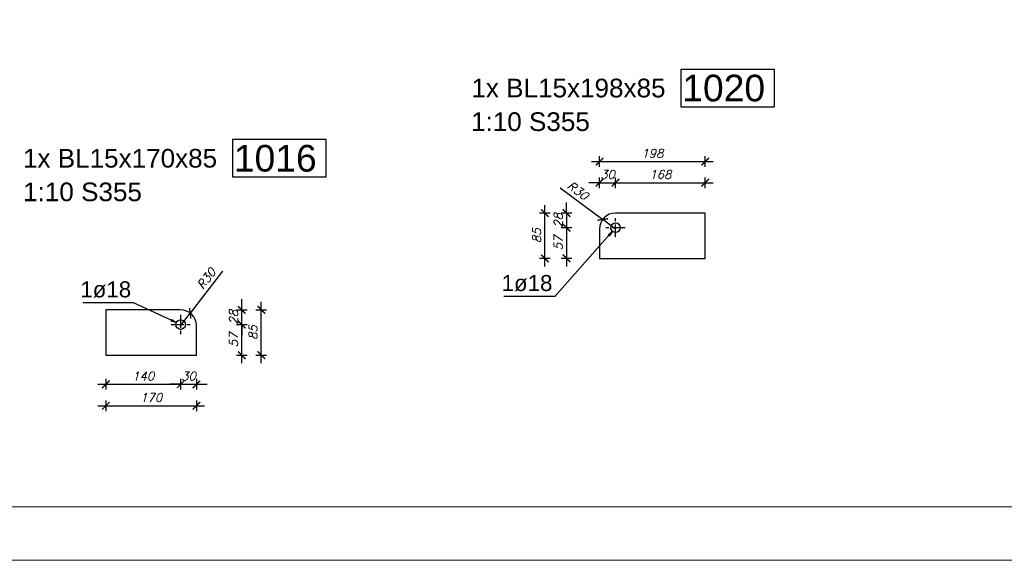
# Model space of a CAD drawing. Header units: millimetres. Extents: x 1814 to 94182, y 11562 to 49454.
# Tile 314 of 656: x 24313 to 24774, y 20272 to 20525. Entities that reach past the tile are written whole.
import ezdxf

# ---------------------------------------------------------------- set-up
doc = ezdxf.new("R2010")
doc.units = ezdxf.units.MM
doc.linetypes.add('ACAD_ISO04W100', pattern=[30, 24, -3, 0, -3])
doc.layers.add('pomoc', color=210, linetype='Continuous', lineweight=9, plot=False)
doc.layers.add('ramka', color=84, linetype='Continuous', lineweight=15)
doc.layers.add('wymiar', color=135, linetype='Continuous', lineweight=9)
doc.styles.add('ARIAL', font='arial.ttf')
doc.styles.add('WYMIARY', font='simplex.shx', dxfattribs={"oblique": 15})
doc.dimstyles.new('1--10', dxfattribs={"dimscale": 25, "dimtxt": 0.16, "dimasz": 0.2, "dimexe": 0.1, "dimexo": 0.1, "dimgap": 0.075, "dimtad": 1, "dimdec": 0, "dimlfac": 4, "dimrnd": 0.01, "dimzin": 9, "dimtxsty": 'WYMIARY', "dimblk": 'ARCHTICK', "dimcen": 0.2, "dimdle": 0.15, "dimadec": 1, "dimazin": 1, "dimtfac": 1, "dimtdec": 0, "dimtix": 1, "dimtmove": 2, "dimatfit": 3, "dimldrblk": 'ARCHTICK', "dimfxl": 0, "dimarcsym": 0})

# ---------------------------------------------------------------- blocks, each defined once
blk = doc.blocks.new('_ARCHTICK')
at = {"color": 0, "linetype": 'ByBlock', "lineweight": -2}
blk.add_solid([(0.398, 0.309), (0.309, 0.398), (-0.309, -0.398), (-0.398, -0.309)], dxfattribs=at)
blk = doc.blocks.new('*D2428')
at = {"layer": 'Defpoints', "color": 0}
for p in [(24591.99, 20449.07), (24591.99, 20427.98), (24584.49, 20420.48)]:
    blk.add_point(p, dxfattribs=at)
at = {"layer": 'wymiar', "color": 0, "lineweight": -2}
for p, q in [((24584.49, 20446.57), (24584.49, 20451.57)), ((24591.99, 20446.57), (24591.99, 20451.57)), ((24584.49, 20449.07), (24579.49, 20449.07)), ((24584.49, 20449.07), (24591.99, 20449.07)), ((24591.99, 20449.07), (24596.99, 20449.07))]:
    blk.add_line(p, q, dxfattribs=at)
at = {"layer": 'wymiar', "color": 0, "lineweight": -2, "xscale": 5, "yscale": 5, "zscale": 5}
blk.add_blockref('_ARCHTICK', (24584.49, 20449.07), dxfattribs=at)
at = {"layer": 'wymiar', "color": 0, "lineweight": -2, "xscale": 5, "yscale": 5, "zscale": 5, "rotation": 180}
blk.add_blockref('_ARCHTICK', (24591.99, 20449.07), dxfattribs=at)
at = {"layer": 'wymiar', "color": 0, "insert": (24588.24, 20452.94), "char_height": 4, "attachment_point": 5, "style": 'WYMIARY'}
blk.add_mtext('30', dxfattribs=at)
blk = doc.blocks.new('*D2429')
at = {"layer": 'Defpoints', "color": 0}
for p in [(24634.04, 20449.07), (24591.99, 20427.98), (24634.04, 20424.23)]:
    blk.add_point(p, dxfattribs=at)
at = {"layer": 'wymiar', "color": 0, "lineweight": -2}
for p, q in [((24591.99, 20446.57), (24591.99, 20451.57)), ((24634.04, 20446.57), (24634.04, 20451.57)), ((24588.24, 20449.07), (24637.79, 20449.07))]:
    blk.add_line(p, q, dxfattribs=at)
at = {"layer": 'wymiar', "color": 0, "lineweight": -2, "xscale": 5, "yscale": 5, "zscale": 5, "rotation": 180}
blk.add_blockref('_ARCHTICK', (24591.99, 20449.07), dxfattribs=at)
at = {"layer": 'wymiar', "color": 0, "lineweight": -2, "xscale": 5, "yscale": 5, "zscale": 5}
blk.add_blockref('_ARCHTICK', (24634.04, 20449.07), dxfattribs=at)
at = {"layer": 'wymiar', "color": 0, "insert": (24613.02, 20452.94), "char_height": 4, "attachment_point": 5, "style": 'WYMIARY'}
blk.add_mtext('168', dxfattribs=at)
blk = doc.blocks.new('*D2430')
at = {"layer": 'Defpoints', "color": 0}
for p in [(24613.02, 20434.86), (24568.97, 20427.98), (24591.99, 20427.98)]:
    blk.add_point(p, dxfattribs=at)
at = {"layer": 'wymiar', "color": 0, "lineweight": -2}
for p, q in [((24568.97, 20434.86), (24568.97, 20439.86)), ((24571.47, 20434.86), (24566.47, 20434.86)), ((24568.97, 20434.86), (24568.97, 20427.98)), ((24571.47, 20427.98), (24566.47, 20427.98)), ((24568.97, 20427.98), (24568.97, 20422.98))]:
    blk.add_line(p, q, dxfattribs=at)
at = {"layer": 'wymiar', "color": 0, "lineweight": -2, "xscale": 5, "yscale": 5, "zscale": 5}
for p, rotation in [((24568.97, 20434.86), 270), ((24568.97, 20427.98), 90)]:
    blk.add_blockref('_ARCHTICK', p, dxfattribs=dict(at, rotation=rotation))
at = {"layer": 'wymiar', "color": 0, "insert": (24565.1, 20431.42), "char_height": 4, "attachment_point": 5, "rotation": 90, "style": 'WYMIARY'}
blk.add_mtext('28', dxfattribs=at)
blk = doc.blocks.new('*D2431')
at = {"layer": 'Defpoints', "color": 0}
for p in [(24591.99, 20427.98), (24568.97, 20413.61), (24609.27, 20413.61)]:
    blk.add_point(p, dxfattribs=at)
at = {"layer": 'wymiar', "color": 0, "lineweight": -2}
for p, q in [((24571.47, 20427.98), (24566.47, 20427.98)), ((24568.97, 20431.73), (24568.97, 20409.86)), ((24571.47, 20413.61), (24566.47, 20413.61))]:
    blk.add_line(p, q, dxfattribs=at)
at = {"layer": 'wymiar', "color": 0, "lineweight": -2, "xscale": 5, "yscale": 5, "zscale": 5}
for p, rotation in [((24568.97, 20427.98), 90), ((24568.97, 20413.61), 270)]:
    blk.add_blockref('_ARCHTICK', p, dxfattribs=dict(at, rotation=rotation))
at = {"layer": 'wymiar', "color": 0, "insert": (24565.1, 20420.79), "char_height": 4, "attachment_point": 5, "rotation": 90, "style": 'WYMIARY'}
blk.add_mtext('57', dxfattribs=at)
blk = doc.blocks.new('*D2432')
at = {"layer": 'Defpoints', "color": 0}
for p in [(24558.87, 20434.86), (24609.27, 20434.86), (24609.27, 20413.61)]:
    blk.add_point(p, dxfattribs=at)
at = {"layer": 'wymiar', "color": 0, "lineweight": -2}
for p, q in [((24558.87, 20409.86), (24558.87, 20438.61)), ((24561.37, 20434.86), (24556.37, 20434.86)), ((24561.37, 20413.61), (24556.37, 20413.61))]:
    blk.add_line(p, q, dxfattribs=at)
at = {"layer": 'wymiar', "color": 0, "lineweight": -2, "xscale": 5, "yscale": 5, "zscale": 5}
for p, rotation in [((24558.87, 20434.86), 90), ((24558.87, 20413.61), 270)]:
    blk.add_blockref('_ARCHTICK', p, dxfattribs=dict(at, rotation=rotation))
at = {"layer": 'wymiar', "color": 0, "insert": (24555, 20424.23), "char_height": 4, "attachment_point": 5, "rotation": 90, "style": 'WYMIARY'}
blk.add_mtext('85', dxfattribs=at)
blk = doc.blocks.new('*D2438')
at = {"layer": 'Defpoints', "color": 0}
for p in [(24634.04, 20458.96), (24584.49, 20413.61), (24634.04, 20413.61)]:
    blk.add_point(p, dxfattribs=at)
at = {"layer": 'wymiar', "color": 0, "lineweight": -2}
for p, q in [((24584.49, 20456.46), (24584.49, 20461.46)), ((24634.04, 20456.46), (24634.04, 20461.46)), ((24580.74, 20458.96), (24637.79, 20458.96))]:
    blk.add_line(p, q, dxfattribs=at)
at = {"layer": 'wymiar', "color": 0, "lineweight": -2, "xscale": 5, "yscale": 5, "zscale": 5, "rotation": 180}
blk.add_blockref('_ARCHTICK', (24584.49, 20458.96), dxfattribs=at)
at = {"layer": 'wymiar', "color": 0, "lineweight": -2, "xscale": 5, "yscale": 5, "zscale": 5}
blk.add_blockref('_ARCHTICK', (24634.04, 20458.96), dxfattribs=at)
at = {"layer": 'wymiar', "color": 0, "insert": (24609.27, 20462.83), "char_height": 4, "attachment_point": 5, "style": 'WYMIARY'}
blk.add_mtext('198', dxfattribs=at)
blk = doc.blocks.new('*D2439')
at = {"layer": 'Defpoints', "color": 0}
for p in [(24388.04, 20382.59), (24416.73, 20382.59), (24395.44, 20368.21)]:
    blk.add_point(p, dxfattribs=at)
at = {"layer": 'wymiar', "color": 0, "lineweight": -2}
for p, q in [((24416.73, 20364.46), (24416.73, 20386.34)), ((24414.23, 20382.59), (24419.23, 20382.59)), ((24414.23, 20368.21), (24419.23, 20368.21))]:
    blk.add_line(p, q, dxfattribs=at)
at = {"layer": 'wymiar', "color": 0, "lineweight": -2, "xscale": 5, "yscale": 5, "zscale": 5}
for p, rotation in [((24416.73, 20382.59), 90), ((24416.73, 20368.21), 270)]:
    blk.add_blockref('_ARCHTICK', p, dxfattribs=dict(at, rotation=rotation))
at = {"layer": 'wymiar', "color": 0, "insert": (24412.86, 20375.4), "char_height": 4, "attachment_point": 5, "rotation": 90, "style": 'WYMIARY'}
blk.add_mtext('57', dxfattribs=at)
blk = doc.blocks.new('*D2440')
at = {"layer": 'Defpoints', "color": 0}
for p in [(24387.94, 20389.46), (24416.73, 20389.46), (24388.04, 20382.59)]:
    blk.add_point(p, dxfattribs=at)
at = {"layer": 'wymiar', "color": 0, "lineweight": -2}
for p, q in [((24416.73, 20389.46), (24416.73, 20394.46)), ((24414.23, 20389.46), (24419.23, 20389.46)), ((24416.73, 20382.59), (24416.73, 20389.46)), ((24414.23, 20382.59), (24419.23, 20382.59)), ((24416.73, 20382.59), (24416.73, 20377.59))]:
    blk.add_line(p, q, dxfattribs=at)
at = {"layer": 'wymiar', "color": 0, "lineweight": -2, "xscale": 5, "yscale": 5, "zscale": 5}
for p, rotation in [((24416.73, 20389.46), 270), ((24416.73, 20382.59), 90)]:
    blk.add_blockref('_ARCHTICK', p, dxfattribs=dict(at, rotation=rotation))
at = {"layer": 'wymiar', "color": 0, "insert": (24412.86, 20386.02), "char_height": 4, "attachment_point": 5, "rotation": 90, "style": 'WYMIARY'}
blk.add_mtext('28', dxfattribs=at)
blk = doc.blocks.new('*D2441')
at = {"layer": 'Defpoints', "color": 0}
for p in [(24388.04, 20382.59), (24352.96, 20378.84), (24388.04, 20354.57)]:
    blk.add_point(p, dxfattribs=at)
at = {"layer": 'wymiar', "color": 0, "lineweight": -2}
for p, q in [((24349.21, 20354.57), (24391.79, 20354.57)), ((24352.96, 20357.07), (24352.96, 20352.07)), ((24388.04, 20357.07), (24388.04, 20352.07))]:
    blk.add_line(p, q, dxfattribs=at)
at = {"layer": 'wymiar', "color": 0, "lineweight": -2, "xscale": 5, "yscale": 5, "zscale": 5, "rotation": 180}
blk.add_blockref('_ARCHTICK', (24352.96, 20354.57), dxfattribs=at)
at = {"layer": 'wymiar', "color": 0, "lineweight": -2, "xscale": 5, "yscale": 5, "zscale": 5}
blk.add_blockref('_ARCHTICK', (24388.04, 20354.57), dxfattribs=at)
at = {"layer": 'wymiar', "color": 0, "insert": (24370.5, 20358.44), "char_height": 4, "attachment_point": 5, "style": 'WYMIARY'}
blk.add_mtext('140', dxfattribs=at)
blk = doc.blocks.new('*D2442')
at = {"layer": 'Defpoints', "color": 0}
for p in [(24388.04, 20382.59), (24395.44, 20368.21), (24395.44, 20354.57)]:
    blk.add_point(p, dxfattribs=at)
at = {"layer": 'wymiar', "color": 0, "lineweight": -2}
for p, q in [((24388.04, 20354.57), (24383.04, 20354.57)), ((24388.04, 20357.07), (24388.04, 20352.07)), ((24388.04, 20354.57), (24395.44, 20354.57)), ((24395.44, 20357.07), (24395.44, 20352.07)), ((24395.44, 20354.57), (24400.44, 20354.57))]:
    blk.add_line(p, q, dxfattribs=at)
at = {"layer": 'wymiar', "color": 0, "lineweight": -2, "xscale": 5, "yscale": 5, "zscale": 5}
blk.add_blockref('_ARCHTICK', (24388.04, 20354.57), dxfattribs=at)
at = {"layer": 'wymiar', "color": 0, "lineweight": -2, "xscale": 5, "yscale": 5, "zscale": 5, "rotation": 180}
blk.add_blockref('_ARCHTICK', (24395.44, 20354.57), dxfattribs=at)
at = {"layer": 'wymiar', "color": 0, "insert": (24391.74, 20358.44), "char_height": 4, "attachment_point": 5, "style": 'WYMIARY'}
blk.add_mtext('30', dxfattribs=at)
blk = doc.blocks.new('*D2433')
at = {"layer": 'Defpoints', "color": 0}
for p in [(24352.96, 20368.21), (24395.44, 20368.21), (24395.44, 20344.5)]:
    blk.add_point(p, dxfattribs=at)
at = {"layer": 'wymiar', "color": 0, "lineweight": -2}
for p, q in [((24352.96, 20347), (24352.96, 20342)), ((24395.44, 20347), (24395.44, 20342)), ((24349.21, 20344.5), (24399.19, 20344.5))]:
    blk.add_line(p, q, dxfattribs=at)
at = {"layer": 'wymiar', "color": 0, "lineweight": -2, "xscale": 5, "yscale": 5, "zscale": 5, "rotation": 180}
blk.add_blockref('_ARCHTICK', (24352.96, 20344.5), dxfattribs=at)
at = {"layer": 'wymiar', "color": 0, "lineweight": -2, "xscale": 5, "yscale": 5, "zscale": 5}
blk.add_blockref('_ARCHTICK', (24395.44, 20344.5), dxfattribs=at)
at = {"layer": 'wymiar', "color": 0, "insert": (24374.2, 20348.38), "char_height": 4, "attachment_point": 5, "style": 'WYMIARY'}
blk.add_mtext('170', dxfattribs=at)
blk = doc.blocks.new('*D2434')
at = {"layer": 'Defpoints', "color": 0}
for p in [(24370.45, 20389.46), (24425.86, 20389.46), (24395.44, 20368.21)]:
    blk.add_point(p, dxfattribs=at)
at = {"layer": 'wymiar', "color": 0, "lineweight": -2}
for p, q in [((24425.86, 20364.46), (24425.86, 20393.21)), ((24423.36, 20389.46), (24428.36, 20389.46)), ((24423.36, 20368.21), (24428.36, 20368.21))]:
    blk.add_line(p, q, dxfattribs=at)
at = {"layer": 'wymiar', "color": 0, "lineweight": -2, "xscale": 5, "yscale": 5, "zscale": 5}
for p, rotation in [((24425.86, 20389.46), 90), ((24425.86, 20368.21), 270)]:
    blk.add_blockref('_ARCHTICK', p, dxfattribs=dict(at, rotation=rotation))
at = {"layer": 'wymiar', "color": 0, "insert": (24421.99, 20378.84), "char_height": 4, "attachment_point": 5, "rotation": 90, "style": 'WYMIARY'}
blk.add_mtext('85', dxfattribs=at)
blk = doc.blocks.new('*D2435')
at = {"layer": 'Defpoints', "color": 0}
for p in [(24392.52, 20387.9), (24387.94, 20381.96)]:
    blk.add_point(p, dxfattribs=at)
at = {"layer": 'wymiar', "color": 0, "lineweight": -2}
for p in [(24407.73, 20407.62), (24387.94, 20381.96)]:
    blk.add_line(p, (24392.52, 20387.9), dxfattribs=at)
at = {"layer": 'wymiar', "color": 0, "lineweight": -2, "xscale": 5, "yscale": 5, "zscale": 5, "rotation": 232.3657244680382}
blk.add_blockref('_ARCHTICK', (24392.52, 20387.9), dxfattribs=at)
at = {"layer": 'wymiar', "color": 0, "insert": (24400.11, 20404.09), "char_height": 4, "attachment_point": 5, "rotation": 52.3657, "style": 'WYMIARY'}
blk.add_mtext('R30', dxfattribs=at)
blk = doc.blocks.new('*D2446')
at = {"layer": 'Defpoints', "color": 0}
for p in [(24585.98, 20431.84), (24591.99, 20427.36)]:
    blk.add_point(p, dxfattribs=at)
at = {"layer": 'wymiar', "color": 0, "lineweight": -2}
for p in [(24566.03, 20446.74), (24591.99, 20427.36)]:
    blk.add_line(p, (24585.98, 20431.84), dxfattribs=at)
at = {"layer": 'wymiar', "color": 0, "lineweight": -2, "xscale": 5, "yscale": 5, "zscale": 5, "rotation": 323.2566433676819}
blk.add_blockref('_ARCHTICK', (24585.98, 20431.84), dxfattribs=at)
at = {"layer": 'wymiar', "color": 0, "insert": (24574.32, 20445.39), "char_height": 4, "attachment_point": 5, "rotation": 323.2566, "style": 'WYMIARY'}
blk.add_mtext('R30', dxfattribs=at)

msp = doc.modelspace()

# ---------------------------------------------------------------- linework, layer by layer
at = {"color": 145, "linetype": 'Continuous', "ltscale": 0.25}
for p, q in [((24634.04, 20434.855), (24591.992, 20434.855)), ((24634.04, 20413.606), (24634.04, 20434.855)), ((24584.492, 20427.355), (24584.492, 20413.606)), ((24584.492, 20413.606), (24634.04, 20413.606)), ((24387.94, 20389.462), (24352.955, 20389.462)), ((24352.955, 20389.462), (24352.955, 20368.212)), ((24395.44, 20368.212), (24395.44, 20381.962)), ((24352.955, 20368.212), (24395.44, 20368.212))]:
    msp.add_line(p, q, dxfattribs=at)
at = {"color": 10, "linetype": 'ACAD_ISO04W100', "ltscale": 0.25}
for p, q in [((24591.992, 20423.479), (24591.992, 20432.479)), ((24591.992, 20423.479), (24591.992, 20432.479)), ((24596.492, 20427.979), (24587.492, 20427.979)), ((24596.492, 20427.979), (24587.492, 20427.979)), ((24591.992, 20427.979), (24591.992, 20427.979)), ((24388.042, 20387.085), (24388.042, 20378.086)), ((24388.042, 20387.085), (24388.042, 20378.086)), ((24383.542, 20382.586), (24392.542, 20382.586)), ((24383.542, 20382.586), (24392.542, 20382.586)), ((24388.042, 20382.586), (24388.042, 20382.586))]:
    msp.add_line(p, q, dxfattribs=at)
at = {"color": 0, "linetype": 'ByBlock', "lineweight": -2}
for p, q in [((24588.534, 20424.696, 7060.078), (24590.502, 20426.293, 7060.078)), ((24588.534, 20424.696, 7060.078), (24589.158, 20424.144, 7060.078)), ((24590.502, 20426.293, 7060.078), (24589.158, 20424.144, 7060.078)), ((24383.91, 20384.966, 6611.851), (24383.559, 20384.21, 6611.851)), ((24386.002, 20383.534, 6611.851), (24383.559, 20384.21, 6611.851)), ((24383.91, 20384.966, 6611.851), (24386.002, 20383.534, 6611.851))]:
    msp.add_line(p, q, dxfattribs=at)
at = {"color": 4}
for points in [[(24622.687, 20484.698), (24666.534, 20484.698), (24666.534, 20502.197), (24622.687, 20502.197), (24622.687, 20484.698)], [(24412.395, 20451.785), (24456.241, 20451.785), (24456.241, 20469.285), (24412.395, 20469.285), (24412.395, 20451.785)]]:
    msp.add_lwpolyline(points, dxfattribs=at)
at = {"color": 7}
for points in [[(24590.502, 20426.293), (24563.56, 20395.81), (24539.679, 20395.81)], [(24386.002, 20383.534), (24365.989, 20392.836), (24342.108, 20392.836)]]:
    msp.add_lwpolyline(points, dxfattribs=at)
at = {"color": 145, "linetype": 'Continuous', "ltscale": 0.25}
for centre in [(24591.992, 20427.979), (24388.042, 20382.586)]:
    msp.add_circle(centre, 2.25, dxfattribs=at)
for centre, start, end in [((24591.992, 20427.355), 90, 180), ((24387.94, 20381.962), 0, 90)]:
    msp.add_arc(centre, 7.5, start, end, dxfattribs=at)
at = {"layer": 'pomoc'}
msp.add_lwpolyline([(23858.067, 21322.087), (25308.067, 21322.087), (25308.067, 20272.087), (23858.067, 20272.087)], close=True, dxfattribs=at)
at = {"layer": 'ramka', "linetype": 'Continuous'}
msp.add_line((25283.067, 20297.087), (23858.067, 20297.087), dxfattribs=at)

# ---------------------------------------------------------------- texts
at = {"color": 30, "style": 'ARIAL'}
for s, height, p in [('1x BL15x198x85 ', 8.74982, (24524.393, 20489.073)), ('1:10 S355', 8.7498, (24524.218, 20473.323)), ('1x BL15x170x85 ', 8.74982, (24314.101, 20456.16)), ('1:10 S355', 8.7498, (24314.163, 20440.411))]:
    msp.add_text(s, height=height, dxfattribs=at).set_placement(p)
at = {"color": 4, "style": 'ARIAL'}
for s, p in [('1020', (24623.286, 20487.198)), ('1016', (24412.994, 20454.285))]:
    msp.add_text(s, height=12.4997, dxfattribs=at).set_placement(p)
at = {"color": 7, "style": 'ARIAL'}
for p in [(24538.538, 20398.31, -7060.078), (24340.967, 20395.336)]:
    msp.add_text('1ø18', height=7.4998, dxfattribs=at).set_placement(p)

# ---------------------------------------------------------------- dimensions: what is measured, and where the dimension line sits
at = {"layer": 'wymiar'}
for base, p1, p2, picture, middle in [((24634.04, 20458.957), (24584.492, 20413.606), (24634.04, 20413.606), '*D2438', (24609.266, 20462.832)), ((24591.99, 20449.069), (24584.492, 20420.481), (24591.99, 20427.979), '*D2428', (24588.241, 20452.944)), ((24634.04, 20449.069), (24591.99, 20427.979), (24634.04, 20424.231), '*D2429', (24613.015, 20452.944)), ((24388.042, 20354.57), (24352.955, 20378.837), (24388.042, 20382.586), '*D2441', (24370.499, 20358.445)), ((24395.44, 20354.57), (24388.042, 20382.586), (24395.44, 20368.212), '*D2442', (24391.741, 20358.445)), ((24395.44, 20344.503), (24352.955, 20368.212), (24395.44, 20368.212), '*D2433', (24374.197, 20348.378))]:
    dim = msp.add_linear_dim(base=base, p1=p1, p2=p2, dimstyle='1--10', dxfattribs=at)
    dim.commit()
    dim.dimension.update_dxf_attribs({"geometry": picture, "text_midpoint": middle})
for center, mpoint, picture, middle in [((24591.992, 20427.355), (24585.982, 20431.842), '*D2446', (24574.316, 20445.387)), ((24387.94, 20381.962), (24392.519, 20387.901), '*D2435', (24400.107, 20404.088))]:
    dim = msp.add_radius_dim(center=center, mpoint=mpoint, dimstyle='1--10', dxfattribs=at)
    dim.commit()
    dim.dimension.update_dxf_attribs({"geometry": picture, "text_midpoint": middle})
for base, p1, p2, picture, middle in [((24558.872, 20434.855), (24609.266, 20413.606), (24609.266, 20434.855), '*D2432', (24554.997, 20424.231)), ((24568.97, 20427.979), (24613.016, 20434.855), (24591.992, 20427.979), '*D2430', (24565.095, 20431.417)), ((24568.97, 20413.606), (24591.992, 20427.979), (24609.266, 20413.606), '*D2431', (24565.095, 20420.792)), ((24425.862, 20389.462), (24395.44, 20368.212), (24370.448, 20389.462), '*D2434', (24421.987, 20378.837)), ((24416.732, 20389.462), (24388.042, 20382.586), (24387.94, 20389.462), '*D2440', (24412.857, 20386.024)), ((24416.732, 20382.586), (24395.44, 20368.212), (24388.042, 20382.586), '*D2439', (24412.857, 20375.399))]:
    dim = msp.add_linear_dim(base=base, p1=p1, p2=p2, angle=90, dimstyle='1--10', dxfattribs=at)
    dim.commit()
    dim.dimension.update_dxf_attribs({"geometry": picture, "text_midpoint": middle})

doc.saveas('drawing.dxf')
